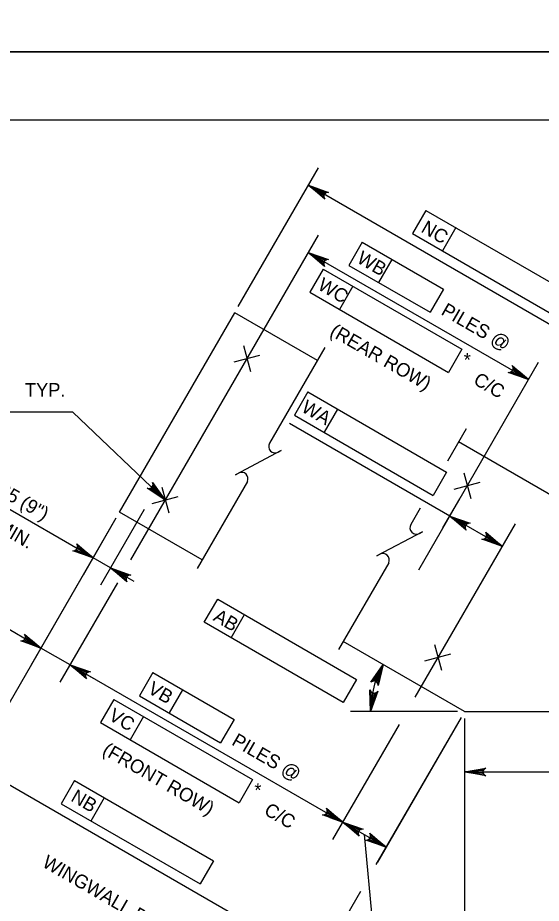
# Model space of a CAD drawing. Extents: x 638340 to 640241, y 295465 to 298435.
# Drawn here: x 639424.7 to 639540, y 295871.9 to 296067 of the extents above; entities that cross this region are included whole.
import ezdxf

# ---------------------------------------------------------------- set-up
doc = ezdxf.new("R2010")
doc.units = 0
for name, color, linetype in [('2', 7, 'Continuous'), ('3', 7, 'Continuous'), ('4', 7, 'Continuous'), ('PLT-BNDY', 7, 'Continuous')]:
    doc.layers.add(name, color=color, linetype=linetype)

# ---------------------------------------------------------------- blocks, each defined once
blk = doc.blocks.new('PILE')
at = {"layer": '2'}
for p, q in [((-2.651625, -2.651625), (2.651625, 2.651625)), ((-2.651625, 2.651625), (2.651625, -2.651625))]:
    blk.add_line(p, q, dxfattribs=at)

msp = doc.modelspace()

# ---------------------------------------------------------------- linework, layer by layer
at = {"layer": '2'}
for p, q in [((639316.46, 296044.46), (640102.46, 296044.46)), ((639473.25, 296003.31), (639490.91, 296033.89)), ((639563.54, 295986.84), (639488.7, 296030.05)), ((639514.6, 296024.51), (639511.65, 296019.39)), ((639514.6, 296024.51), (639545.17, 296006.85)), ((639511.65, 296019.39), (639542.22, 296001.74)), ((639521.15, 296020.72), (639518.2, 296015.61)), ((639490.89, 296019.09), (639449.57, 295947.52)), ((639500.56, 296017.49), (639497.61, 296012.38)), ((639500.56, 296017.49), (639518.44, 296007.17)), ((639488.68, 296015.26), (639537.18, 295987.25)), ((639507.11, 296013.71), (639504.16, 296008.6)), ((639491.96, 296011.59), (639489, 296006.48)), ((639491.96, 296011.59), (639522.52, 295993.93)), ((639497.61, 296012.38), (639515.49, 296002.06)), ((639498.5, 296007.81), (639495.55, 296002.7)), ((639489, 296006.48), (639519.57, 295988.81)), ((639518.44, 296007.17), (639515.49, 296002.06)), ((639522.52, 295993.93), (639519.57, 295988.81)), ((639513, 295945.37), (639539.4, 295991.09)), ((639488.58, 295984.53), (639485.62, 295979.42)), ((639488.58, 295984.53), (639519.14, 295966.86)), ((639495.13, 295980.75), (639492.17, 295975.63)), ((639485.62, 295979.42), (639516.19, 295961.75)), ((639519.82, 295957.18), (639484.54, 295977.54)), ((639519.14, 295966.86), (639516.19, 295961.75)), ((639441.31, 295947.99), (639415.68, 295962.79)), ((639518.32, 295954.58), (639522.03, 295961.01)), ((639452.57, 295958.63), (639442.94, 295941.94)), ((639531.34, 295950.52), (639519.82, 295957.18)), ((639446.34, 295956.69), (639412.82, 295898.63)), ((639446.34, 295956.69), (639427.63, 295924.28)), ((639446.34, 295956.69), (639439.1, 295944.15)), ((639534.22, 295955.5), (639512.15, 295917.28)), ((639429.84, 295928.12), (639395.95, 295947.68)), ((639445.15, 295945.77), (639441.32, 295947.99)), ((639445.15, 295945.77), (639450.27, 295942.82)), ((639446.65, 295942.47), (639434.02, 295920.59)), ((639465.78, 295933.78), (639468.74, 295938.89)), ((639468.74, 295938.89), (639499.29, 295921.21)), ((639471.71, 295930.35), (639474.66, 295935.47)), ((639496.34, 295916.1), (639465.78, 295933.78)), ((639436.24, 295924.42), (639429.84, 295928.11)), ((639436.24, 295924.42), (639496.27, 295889.76)), ((639438.79, 295922.95), (639441.35, 295921.47)), ((639454.47, 295922.7), (639451.51, 295917.59)), ((639454.47, 295922.7), (639472.35, 295912.38)), ((639499.29, 295921.21), (639496.34, 295916.1)), ((639461.01, 295918.93), (639458.06, 295913.81)), ((639445.86, 295916.8), (639442.91, 295911.69)), ((639445.86, 295916.8), (639476.43, 295899.14)), ((639451.51, 295917.59), (639469.39, 295907.27)), ((639521.54, 295914.16), (639497.97, 295914.16)), ((639452.41, 295913.02), (639449.46, 295907.91)), ((639472.35, 295912.38), (639469.39, 295907.27)), ((639522.31, 295912.83), (639503.59, 295880.42)), ((639522.31, 295912.83), (639503.89, 295880.93)), ((639523.08, 295912.62), (639523.08, 295866.33)), ((639442.91, 295911.69), (639473.47, 295894.02)), ((639508.69, 295911.28), (639494.05, 295885.93)), ((639491, 295858.61), (639415.03, 295902.47)), ((639523.08, 295903.73), (639523.08, 295892.65)), ((639523.08, 295900.81), (639584.61, 295900.81)), ((639437.23, 295898.91), (639434.28, 295893.79)), ((639437.23, 295898.91), (639467.81, 295881.25)), ((639476.43, 295899.14), (639473.47, 295894.02)), ((639443.78, 295895.12), (639440.83, 295890.01)), ((639434.28, 295893.79), (639464.85, 295876.14)), ((639496.27, 295889.76), (639505.81, 295884.25)), ((639500.99, 295887.03), (639502.81, 295867.18)), ((639467.81, 295881.25), (639464.85, 295876.14)), ((639500.19, 295874.52), (639488.79, 295854.77))]:
    msp.add_line(p, q, dxfattribs=at)
for points in [[(639491.5, 296029), (639491.01, 296028.15), (639488.7, 296030.05)], [(639491.48, 296014.2), (639490.99, 296013.35), (639488.68, 296015.26)], [(639534.87, 295989.16), (639534.38, 295988.3), (639537.18, 295987.25)], [(639457.19, 295960.72), (639455.22, 295962.93), (639454.88, 295962.58)], [(639522.62, 295956.13), (639522.13, 295955.27), (639519.82, 295957.18)], [(639529.03, 295952.42), (639528.54, 295951.57), (639531.35, 295950.52)], [(639439, 295949.89), (639438.51, 295949.04), (639441.32, 295947.99)], [(639447.95, 295944.72), (639447.46, 295943.87), (639445.15, 295945.77)], [(639427.53, 295930.02), (639427.04, 295929.16), (639429.84, 295928.11)], [(639439.04, 295923.37), (639438.55, 295922.52), (639436.24, 295924.42)], [(639439.04, 295923.37), (639438.55, 295922.52), (639436.24, 295924.42)], [(639526.03, 295901.3), (639526.03, 295900.32), (639523.08, 295900.81)], [(639493.95, 295891.67), (639493.46, 295890.81), (639496.27, 295889.76)], [(639499.07, 295888.71), (639498.58, 295887.86), (639496.27, 295889.76)], [(639503.5, 295886.15), (639503.01, 295885.3), (639505.81, 295884.25)]]:
    msp.add_lwpolyline(points, close=True, dxfattribs=at)
for points in [[(639488.7, 296030.05), (639493.17, 296028.48), (639492.73, 296028.44), (639492.42, 296028.27), (639492.22, 296028.02), (639492.1, 296027.72), (639492.11, 296027.36), (639492.3, 296026.97), (639488.7, 296030.05), (639492.11, 296027.36), (639492.1, 296027.72), (639488.7, 296030.05), (639492.22, 296028.02), (639492.42, 296028.27), (639488.7, 296030.05), (639492.73, 296028.44)], [(639488.68, 296015.26), (639493.15, 296013.68), (639492.72, 296013.65), (639492.4, 296013.47), (639492.2, 296013.23), (639492.09, 296012.93), (639492.09, 296012.56), (639492.28, 296012.17), (639488.68, 296015.26), (639492.09, 296012.56), (639492.09, 296012.93), (639488.68, 296015.26), (639492.2, 296013.23), (639492.4, 296013.47), (639488.68, 296015.26), (639492.72, 296013.65)], [(639537.18, 295987.25), (639532.71, 295988.82), (639533.14, 295988.86), (639533.46, 295989.04), (639533.66, 295989.28), (639533.77, 295989.58), (639533.77, 295989.94), (639533.58, 295990.34), (639537.18, 295987.25), (639533.77, 295989.94), (639533.77, 295989.58), (639537.18, 295987.25), (639533.66, 295989.28), (639533.46, 295989.04), (639537.18, 295987.25), (639533.14, 295988.86)], [(639457.19, 295960.72), (639436.85, 295980.04), (639370.27, 295980.04)], [(639457.19, 295960.72), (639453.21, 295963.3), (639453.64, 295963.23), (639453.99, 295963.33), (639454.25, 295963.52), (639454.42, 295963.78), (639454.5, 295964.14), (639454.42, 295964.57), (639457.19, 295960.72), (639454.5, 295964.14), (639454.42, 295963.78), (639457.19, 295960.72), (639454.25, 295963.52), (639453.99, 295963.33), (639457.19, 295960.72), (639453.64, 295963.23)], [(639519.82, 295957.18), (639524.29, 295955.6), (639523.85, 295955.57), (639523.54, 295955.39), (639523.34, 295955.15), (639523.22, 295954.85), (639523.23, 295954.49), (639523.41, 295954.09), (639519.82, 295957.18), (639523.23, 295954.49), (639523.22, 295954.85), (639519.82, 295957.18), (639523.34, 295955.15), (639523.54, 295955.39), (639519.82, 295957.18), (639523.85, 295955.57)], [(639531.34, 295950.52), (639526.87, 295952.09), (639527.31, 295952.13), (639527.62, 295952.31), (639527.82, 295952.55), (639527.94, 295952.85), (639527.93, 295953.21), (639527.75, 295953.61), (639531.34, 295950.52), (639527.93, 295953.21), (639527.94, 295952.85), (639531.34, 295950.52), (639527.82, 295952.55), (639527.62, 295952.31), (639531.34, 295950.52), (639527.31, 295952.13)], [(639441.31, 295947.99), (639436.84, 295949.56), (639437.28, 295949.6), (639437.59, 295949.77), (639437.8, 295950.02), (639437.91, 295950.32), (639437.9, 295950.68), (639437.72, 295951.07), (639441.31, 295947.99), (639437.9, 295950.68), (639437.91, 295950.32), (639441.31, 295947.99), (639437.8, 295950.02), (639437.59, 295949.77), (639441.31, 295947.99), (639437.28, 295949.6)], [(639445.15, 295945.77), (639449.63, 295944.2), (639449.19, 295944.16), (639448.87, 295943.98), (639448.67, 295943.74), (639448.56, 295943.44), (639448.57, 295943.08), (639448.75, 295942.68), (639445.15, 295945.77), (639448.57, 295943.08), (639448.56, 295943.44), (639445.15, 295945.77), (639448.67, 295943.74), (639448.87, 295943.98), (639445.15, 295945.77), (639449.19, 295944.16)], [(639429.84, 295928.12), (639425.37, 295929.69), (639425.8, 295929.72), (639426.12, 295929.9), (639426.32, 295930.15), (639426.43, 295930.44), (639426.43, 295930.81), (639426.24, 295931.2), (639429.84, 295928.12), (639426.43, 295930.81), (639426.43, 295930.44), (639429.84, 295928.12), (639426.32, 295930.15), (639426.12, 295929.9), (639429.84, 295928.12), (639425.8, 295929.72)], [(639436.24, 295924.42), (639440.71, 295922.85), (639440.27, 295922.81), (639439.96, 295922.63), (639439.75, 295922.39), (639439.64, 295922.09), (639439.65, 295921.73), (639439.84, 295921.33), (639436.24, 295924.42), (639439.65, 295921.73), (639439.64, 295922.09), (639436.24, 295924.42), (639439.75, 295922.39), (639439.96, 295922.63), (639436.24, 295924.42), (639440.27, 295922.81)], [(639505.17, 295924.5), (639504.09, 295919.89), (639504.01, 295920.31), (639503.8, 295920.61), (639503.53, 295920.78), (639503.22, 295920.86), (639502.86, 295920.82), (639502.49, 295920.59), (639505.17, 295924.5), (639502.86, 295920.82), (639503.22, 295920.86), (639505.17, 295924.5), (639503.53, 295920.78), (639503.8, 295920.61), (639505.17, 295924.5), (639504.01, 295920.31)], [(639502.38, 295914.16), (639502.25, 295918.9), (639502.44, 295918.51), (639502.72, 295918.28), (639503.02, 295918.17), (639503.34, 295918.18), (639503.68, 295918.31), (639503.98, 295918.63), (639502.38, 295914.16), (639503.68, 295918.31), (639503.34, 295918.18), (639502.38, 295914.16), (639503.02, 295918.17), (639502.72, 295918.28), (639502.38, 295914.16), (639502.44, 295918.51)], [(639523.08, 295900.81), (639527.74, 295901.68), (639527.38, 295901.44), (639527.19, 295901.12), (639527.14, 295900.81), (639527.19, 295900.5), (639527.38, 295900.19), (639527.74, 295899.94), (639523.08, 295900.81), (639527.38, 295900.19), (639527.19, 295900.5), (639523.08, 295900.81), (639527.14, 295900.81), (639527.19, 295901.12), (639523.08, 295900.81), (639527.38, 295901.44)], [(639496.27, 295889.76), (639491.79, 295891.34), (639492.23, 295891.37), (639492.55, 295891.55), (639492.75, 295891.79), (639492.86, 295892.09), (639492.85, 295892.46), (639492.67, 295892.85), (639496.27, 295889.76), (639492.85, 295892.46), (639492.86, 295892.09), (639496.27, 295889.76), (639492.75, 295891.79), (639492.55, 295891.55), (639496.27, 295889.76), (639492.23, 295891.37)], [(639496.27, 295889.76), (639500.74, 295888.19), (639500.3, 295888.15), (639499.99, 295887.98), (639499.79, 295887.73), (639499.68, 295887.43), (639499.68, 295887.07), (639499.87, 295886.68), (639496.27, 295889.76), (639499.68, 295887.07), (639499.68, 295887.43), (639496.27, 295889.76), (639499.79, 295887.73), (639499.99, 295887.98), (639496.27, 295889.76), (639500.3, 295888.15)], [(639505.81, 295884.25), (639501.34, 295885.83), (639501.77, 295885.86), (639502.09, 295886.04), (639502.29, 295886.28), (639502.4, 295886.58), (639502.4, 295886.94), (639502.21, 295887.34), (639505.81, 295884.25), (639502.4, 295886.94), (639502.4, 295886.58), (639505.81, 295884.25), (639502.29, 295886.28), (639502.09, 295886.04), (639505.81, 295884.25), (639501.77, 295885.86)]]:
    msp.add_lwpolyline(points, dxfattribs=at)
msp.add_arc((639523.08, 295914.16), 20.68, 149.9993, 179.9986, dxfattribs=at)
at = {"layer": '3'}
for p, q in [((639447.11, 295958.02), (639472.48, 296001.97)), ((639490.68, 295991.47), (639472.48, 296001.97)), ((639547.33, 295958.76), (639521.76, 295973.53)), ((639465.31, 295947.51), (639447.11, 295958.02)), ((639523.08, 295914.16), (639496.38, 295929.57)), ((639523.08, 295914.16), (639587.5, 295914.16))]:
    msp.add_line(p, q, dxfattribs=at)
at = {"layer": '4'}
for p, q in [((639492.33, 295994.33), (639480.15, 295973.22)), ((639523.44, 295976.43), (639519.32, 295969.3)), ((639475.29, 295964.81), (639464.23, 295945.66)), ((639513.31, 295958.89), (639511.25, 295955.32)), ((639506.39, 295946.91), (639495.34, 295927.76))]:
    msp.add_line(p, q, dxfattribs=at)
for points in [[(639482.09, 295971.28), (639482.71, 295971.61), (639472.66, 295966.3), (639473.33, 295966.66)], [(639513.19, 295953.38), (639513.82, 295953.72), (639503.77, 295948.41), (639504.44, 295948.76)]]:
    msp.add_lwpolyline(points, dxfattribs=at)
for centre, start, end in [((639481.38, 295972.51), 150, 300), ((639474, 295965.4), 335.3286, 117.8672), ((639512.48, 295954.61), 150, 300), ((639505.1, 295947.51), 335.3286, 117.8672)]:
    msp.add_arc(centre, 1.42, start, end, dxfattribs=at)
at = {"layer": 'PLT-BNDY'}
for points in [[(639276.46, 296653.46), (640117.46, 296653.46), (640117.46, 296059.46), (639276.46, 296059.46)], [(639276.46, 296059.46), (640117.46, 296059.46), (640117.46, 295465.46), (639276.46, 295465.46)]]:
    msp.add_lwpolyline(points, close=True, dxfattribs=at)

# ---------------------------------------------------------------- block references
at = {"layer": '2', "xscale": 0.7874360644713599, "yscale": 0.78743606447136, "rotation": -30.00000000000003}
for p in [(639475.19, 295991.89), (639523.69, 295963.89), (639457.19, 295960.72), (639517.23, 295926.06)]:
    msp.add_blockref('PILE', p, dxfattribs=at)

# ---------------------------------------------------------------- texts
at = {"layer": '2'}
for s, height, rotation, p in [('NC', 3, 329.9382, (639513.31, 296019.89)), ('WB', 3, 329.9382, (639499.15, 296013.17)), ('WC', 3, 329.9382, (639490.54, 296007.27)), ('PILES @', 3, 330, (639517.71, 296001.7)), ('(REAR ROW)', 3, 330, (639493.21, 295997.12)), ('*', 3, 359.9382, (639522.91, 295990.1)), ('C/C', 3, 329.9382, (639524.81, 295986.42)), ('WA', 3, 329.9382, (639486.94, 295980.34)), ('225 (9")', 3, 330, (639418.21, 295963.14)), ('MIN.', 3, 330, (639419.77, 295954.08)), ('AB', 3, 329.9509, (639467.54, 295934.3)), ('VB', 3, 329.9382, (639453.12, 295918.35)), ('VC', 3, 329.9382, (639444.51, 295912.44)), ('PILES @', 3, 330, (639471.61, 295906.92)), ('(FRONT ROW)', 3.0001, 330, (639443.13, 295904.89)), ('*', 3, 359.9382, (639476.81, 295895.31)), ('NB', 3, 329.9382, (639436.2, 295894.56)), ('C/C', 3, 329.9382, (639478.72, 295891.63)), ('WINGWALL B', 3, 330, (639429.89, 295880.09))]:
    msp.add_text(s, height=height, rotation=rotation, dxfattribs=at).set_placement(p)
msp.add_text('TYP.', height=3, dxfattribs=at).set_placement((639426.31, 295983.49))

doc.saveas('drawing.dxf')
